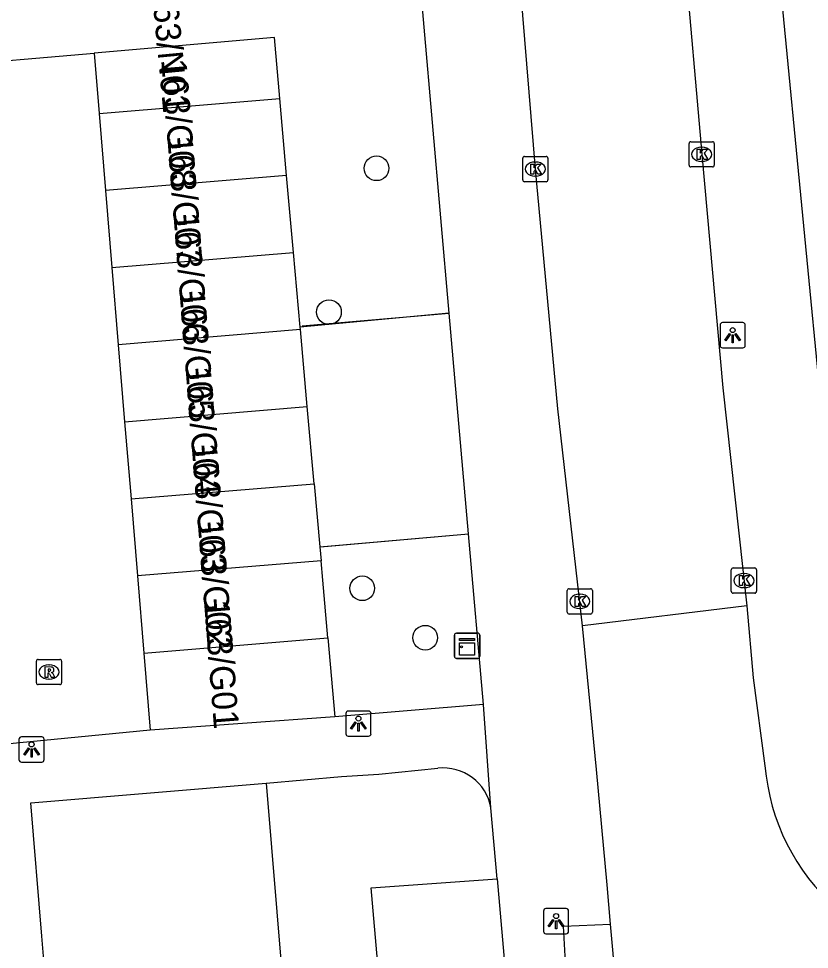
# Model space of a CAD drawing. Extents: x 162990 to 165007, y 383433 to 384336.
# Drawn here: x 164295 to 164326.35, y 383899.42 to 383936.3 of the extents above; entities that cross this region are included whole.
import ezdxf

# ---------------------------------------------------------------- set-up
doc = ezdxf.new("R2010")
doc.units = 0
for name, color, linetype in [('IMGEO_Boom', 7, 'Continuous'), ('IMGEO_Groenvoorziening', 7, 'Continuous'), ('IMGEO_Hek', 7, 'Continuous'), ('IMGEO_Kast', 7, 'Continuous'), ('IMGEO_Kolk', 7, 'Continuous'), ('IMGEO_Lichtpunt', 7, 'Continuous'), ('IMGEO_Pand', 7, 'Continuous'), ('IMGEO_Pand_nummerreeks', 7, 'Continuous'), ('IMGEO_Rijbaan_lokaal_open', 7, 'Continuous'), ('IMGEO_Rioolput', 7, 'Continuous'), ('IMGEO_Voetpad_open', 7, 'Continuous')]:
    doc.layers.add(name, color=color, linetype=linetype)

msp = doc.modelspace()

# ---------------------------------------------------------------- linework, layer by layer
at = {"layer": 'IMGEO_Boom'}
for centre in [(164309.19, 383930.372), (164307.306, 383924.673), (164308.624, 383913.727), (164311.121, 383911.768)]:
    msp.add_circle(centre, 0.489, dxfattribs=at)
at = {"layer": 'IMGEO_Groenvoorziening'}
for points in [[(164312.069, 383924.637), (164306.163, 383924.072)], [(164306.945, 383915.365), (164312.836, 383915.887)], [(164273.539, 383869.365), (164309.188, 383872.569), (164310.019, 383872.973), (164310.684, 383873.614), (164311.118, 383874.429), (164311.279, 383875.468), (164308.972, 383901.858), (164313.975, 383902.213)]]:
    msp.add_lwpolyline(points, dxfattribs=at)
at = {"layer": 'IMGEO_Hek'}
for points in [[(164306.247, 383924.128), (164312.069, 383924.637)], [(164306.974, 383915.368), (164312.836, 383915.887)]]:
    msp.add_lwpolyline(points, dxfattribs=at)
at = {"layer": 'IMGEO_Kast'}
for p, q in [((164312.28, 383911.022), (164312.28, 383911.863)), ((164312.28, 383911.863), (164312.28, 383911.022)), ((164312.355, 383911.947), (164313.196, 383911.947)), ((164313.196, 383911.947), (164312.355, 383911.947)), ((164313.28, 383911.872), (164313.28, 383911.031)), ((164313.28, 383911.031), (164313.28, 383911.872)), ((164313.205, 383910.947), (164312.364, 383910.947)), ((164312.364, 383910.947), (164313.205, 383910.947))]:
    msp.add_line(p, q, dxfattribs=at)
for points in [[(164312.475, 383911.737), (164313.075, 383911.737), (164313.075, 383911.652), (164312.475, 383911.652), (164312.475, 383911.737)], [(164312.475, 383911.562), (164313.075, 383911.562), (164313.075, 383911.073), (164312.475, 383911.073), (164312.475, 383911.562)]]:
    msp.add_lwpolyline(points, dxfattribs=at)
msp.add_circle((164312.559, 383911.411), 0.0377, dxfattribs=at)
for centre, start, end in [((164312.358, 383911.869), 92.4484, 184.2845), ((164312.358, 383911.869), 92.4484, 184.2845), ((164313.202, 383911.869), 2.4484, 94.2845), ((164313.202, 383911.869), 2.4484, 94.2845), ((164312.358, 383911.025), 182.4484, 274.2845), ((164312.358, 383911.025), 182.4484, 274.2845), ((164313.202, 383911.025), 272.4484, 4.2845), ((164313.202, 383911.025), 272.4484, 4.2845)]:
    msp.add_arc(centre, 0.0779, start, end, dxfattribs=at)
at = {"layer": 'IMGEO_Kolk'}
for p, q in [((164321.581, 383930.501), (164321.581, 383931.353)), ((164321.656, 383931.427), (164322.508, 383931.427)), ((164322.069, 383931.207), (164322.094, 383931.207)), ((164322.582, 383931.353), (164322.582, 383930.501)), ((164315.061, 383930.842), (164315.913, 383930.842)), ((164314.986, 383929.916), (164314.986, 383930.768)), ((164315.474, 383930.622), (164315.499, 383930.622)), ((164315.987, 383930.768), (164315.987, 383929.916)), ((164322.092, 383930.647), (164322.067, 383930.647)), ((164322.508, 383930.427), (164321.656, 383930.427)), ((164315.913, 383929.842), (164315.061, 383929.842)), ((164315.497, 383930.062), (164315.472, 383930.062)), ((164323.255, 383913.608), (164323.255, 383914.46)), ((164323.33, 383914.534), (164324.182, 383914.534)), ((164323.743, 383914.314), (164323.768, 383914.314)), ((164324.256, 383914.46), (164324.256, 383913.608)), ((164316.749, 383912.782), (164316.749, 383913.634)), ((164316.824, 383913.708), (164317.676, 383913.708)), ((164317.237, 383913.488), (164317.262, 383913.488)), ((164317.75, 383913.634), (164317.75, 383912.782)), ((164324.182, 383913.534), (164323.33, 383913.534)), ((164323.766, 383913.754), (164323.741, 383913.754)), ((164317.26, 383912.928), (164317.235, 383912.928)), ((164317.676, 383912.708), (164316.824, 383912.708))]:
    msp.add_line(p, q, dxfattribs=at)
for points in [[(164321.581, 383930.501), (164321.581, 383931.353)], [(164321.656, 383931.427), (164322.508, 383931.427)], [(164322.582, 383931.353), (164322.582, 383930.501)], [(164315.061, 383930.842), (164315.913, 383930.842)], [(164321.902, 383931.127), (164322.025, 383931.127), (164322.025, 383930.976), (164322.155, 383931.127), (164322.319, 383931.127), (164322.173, 383930.976), (164322.326, 383930.727), (164322.174, 383930.727), (164322.089, 383930.891), (164322.025, 383930.824), (164322.025, 383930.727), (164321.902, 383930.727), (164321.902, 383931.127)], [(164314.986, 383929.916), (164314.986, 383930.768)], [(164315.307, 383930.542), (164315.43, 383930.542), (164315.43, 383930.391), (164315.56, 383930.542), (164315.724, 383930.542), (164315.578, 383930.391), (164315.731, 383930.142), (164315.579, 383930.142), (164315.494, 383930.306), (164315.43, 383930.239), (164315.43, 383930.142), (164315.307, 383930.142), (164315.307, 383930.542)], [(164315.987, 383930.768), (164315.987, 383929.916)], [(164322.508, 383930.427), (164321.656, 383930.427)], [(164315.913, 383929.842), (164315.061, 383929.842)], [(164323.255, 383913.608), (164323.255, 383914.46)], [(164323.33, 383914.534), (164324.182, 383914.534)], [(164323.576, 383914.234), (164323.699, 383914.234), (164323.699, 383914.083), (164323.829, 383914.234), (164323.993, 383914.234), (164323.847, 383914.083), (164324, 383913.834), (164323.848, 383913.834), (164323.763, 383913.998), (164323.699, 383913.931), (164323.699, 383913.834), (164323.576, 383913.834), (164323.576, 383914.234)], [(164324.256, 383914.46), (164324.256, 383913.608)], [(164316.749, 383912.782), (164316.749, 383913.634)], [(164316.824, 383913.708), (164317.676, 383913.708)], [(164317.75, 383913.634), (164317.75, 383912.782)], [(164324.182, 383913.534), (164323.33, 383913.534)], [(164317.07, 383913.408), (164317.193, 383913.408), (164317.193, 383913.257), (164317.323, 383913.408), (164317.487, 383913.408), (164317.341, 383913.257), (164317.494, 383913.008), (164317.342, 383913.008), (164317.257, 383913.172), (164317.193, 383913.105), (164317.193, 383913.008), (164317.07, 383913.008), (164317.07, 383913.408)], [(164317.676, 383912.708), (164316.824, 383912.708)]]:
    msp.add_lwpolyline(points, dxfattribs=at)
for centre, start, end in [((164321.658, 383931.351), 91.552, 178.448), ((164321.658, 383931.351), 91.552, 178.448), ((164322.506, 383931.351), 1.552, 88.448), ((164322.506, 383931.351), 1.552, 88.448), ((164315.063, 383930.766), 91.552, 178.448), ((164315.063, 383930.766), 91.552, 178.448), ((164315.911, 383930.766), 1.552, 88.448), ((164315.911, 383930.766), 1.552, 88.448), ((164321.658, 383930.503), 181.552, 268.448), ((164321.658, 383930.503), 181.552, 268.448), ((164322.506, 383930.503), 271.552, 358.448), ((164322.506, 383930.503), 271.552, 358.448), ((164315.063, 383929.918), 181.552, 268.448), ((164315.063, 383929.918), 181.552, 268.448), ((164315.911, 383929.918), 271.552, 358.448), ((164315.911, 383929.918), 271.552, 358.448), ((164323.332, 383914.458), 91.552, 178.448), ((164323.332, 383914.458), 91.552, 178.448), ((164324.18, 383914.458), 1.552, 88.448), ((164324.18, 383914.458), 1.552, 88.448), ((164316.826, 383913.632), 91.552, 178.448), ((164316.826, 383913.632), 91.552, 178.448), ((164317.674, 383913.632), 1.552, 88.448), ((164317.674, 383913.632), 1.552, 88.448), ((164323.332, 383913.61), 181.552, 268.448), ((164323.332, 383913.61), 181.552, 268.448), ((164324.18, 383913.61), 271.552, 358.448), ((164324.18, 383913.61), 271.552, 358.448), ((164316.826, 383912.784), 181.552, 268.448), ((164316.826, 383912.784), 181.552, 268.448), ((164317.674, 383912.784), 271.552, 358.448), ((164317.674, 383912.784), 271.552, 358.448)]:
    msp.add_arc(centre, 0.0765, start, end, dxfattribs=at)
for centre, major_axis, ratio, start_param, end_param in [((164322.068, 383930.927), (-0.387, 0.002), 0.722429, 4.712389, 7.853982), ((164322.093, 383930.927), (-0.39, 0.002), 0.717154, 1.570796, 4.712389), ((164315.473, 383930.342), (-0.387, 0.002), 0.722429, 4.712389, 7.853982), ((164315.498, 383930.342), (-0.39, 0.002), 0.717154, 1.570796, 4.712389), ((164323.742, 383914.034), (-0.387, 0.002), 0.722429, 4.712389, 7.853982), ((164323.767, 383914.034), (-0.39, 0.002), 0.717154, 1.570796, 4.712389), ((164317.236, 383913.208), (-0.387, 0.002), 0.722429, 4.712389, 7.853982), ((164317.261, 383913.208), (-0.39, 0.002), 0.717154, 1.570796, 4.712389)]:
    msp.add_ellipse(centre, major_axis=major_axis, ratio=ratio, start_param=start_param, end_param=end_param, dxfattribs=at)
at = {"layer": 'IMGEO_Lichtpunt'}
for p, q in [((164323.712, 383924.255), (164322.904, 383924.255)), ((164323.712, 383924.255), (164322.904, 383924.255)), ((164322.81, 383924.16), (164322.81, 383923.353)), ((164322.81, 383924.16), (164322.81, 383923.353)), ((164323.806, 383923.353), (164323.806, 383924.16)), ((164323.806, 383923.353), (164323.806, 383924.16)), ((164322.904, 383923.259), (164323.712, 383923.259)), ((164322.904, 383923.259), (164323.712, 383923.259)), ((164307.975, 383908.768), (164307.975, 383907.961)), ((164307.975, 383908.768), (164307.975, 383907.961)), ((164308.877, 383908.863), (164308.069, 383908.863)), ((164308.877, 383908.863), (164308.069, 383908.863)), ((164308.971, 383907.961), (164308.971, 383908.768)), ((164308.971, 383907.961), (164308.971, 383908.768)), ((164295.016, 383907.742), (164295.016, 383906.935)), ((164295.016, 383907.742), (164295.016, 383906.935)), ((164295.918, 383907.837), (164295.11, 383907.837)), ((164295.918, 383907.837), (164295.11, 383907.837)), ((164296.012, 383906.935), (164296.012, 383907.742)), ((164296.012, 383906.935), (164296.012, 383907.742)), ((164308.069, 383907.867), (164308.877, 383907.867)), ((164308.069, 383907.867), (164308.877, 383907.867)), ((164295.11, 383906.841), (164295.918, 383906.841)), ((164295.11, 383906.841), (164295.918, 383906.841)), ((164315.811, 383900.937), (164315.811, 383900.13)), ((164315.811, 383900.937), (164315.811, 383900.13)), ((164316.713, 383901.032), (164315.905, 383901.032)), ((164316.713, 383901.032), (164315.905, 383901.032)), ((164316.807, 383900.13), (164316.807, 383900.937)), ((164316.807, 383900.13), (164316.807, 383900.937)), ((164315.905, 383900.036), (164316.713, 383900.036)), ((164315.905, 383900.036), (164316.713, 383900.036))]:
    msp.add_line(p, q, dxfattribs=at)
for points in [[(164323.184, 383923.824), (164323.223, 383923.796), (164323.035, 383923.534), (164322.997, 383923.561), (164323.184, 383923.824)], [(164323.396, 383923.796), (164323.434, 383923.823), (164323.621, 383923.561), (164323.582, 383923.533), (164323.396, 383923.796)], [(164323.286, 383923.776), (164323.333, 383923.776), (164323.333, 383923.454), (164323.286, 383923.454), (164323.286, 383923.776)], [(164308.349, 383908.432), (164308.388, 383908.404), (164308.2, 383908.142), (164308.162, 383908.169), (164308.349, 383908.432)], [(164308.451, 383908.384), (164308.498, 383908.384), (164308.498, 383908.062), (164308.451, 383908.062), (164308.451, 383908.384)], [(164308.561, 383908.404), (164308.599, 383908.431), (164308.786, 383908.169), (164308.747, 383908.141), (164308.561, 383908.404)], [(164295.39, 383907.406), (164295.429, 383907.378), (164295.241, 383907.116), (164295.203, 383907.143), (164295.39, 383907.406)], [(164295.492, 383907.358), (164295.539, 383907.358), (164295.539, 383907.036), (164295.492, 383907.036), (164295.492, 383907.358)], [(164295.602, 383907.378), (164295.64, 383907.405), (164295.827, 383907.143), (164295.788, 383907.115), (164295.602, 383907.378)], [(164316.185, 383900.601), (164316.224, 383900.573), (164316.036, 383900.311), (164315.998, 383900.338), (164316.185, 383900.601)], [(164316.287, 383900.553), (164316.334, 383900.553), (164316.334, 383900.231), (164316.287, 383900.231), (164316.287, 383900.553)], [(164316.397, 383900.573), (164316.435, 383900.6), (164316.622, 383900.338), (164316.583, 383900.31), (164316.397, 383900.573)]]:
    msp.add_lwpolyline(points, dxfattribs=at)
for centre in [(164323.309, 383923.958), (164308.474, 383908.566), (164295.515, 383907.54), (164316.31, 383900.735)]:
    msp.add_circle(centre, 0.0994, dxfattribs=at)
for centre, start, end in [((164322.904, 383924.16), 90, 180), ((164322.904, 383924.16), 90, 180), ((164323.712, 383924.16), 0, 90), ((164323.712, 383924.16), 0, 90), ((164322.904, 383923.353), 180, 270), ((164322.904, 383923.353), 180, 270), ((164323.712, 383923.353), 270, 0), ((164323.712, 383923.353), 270, 360), ((164308.069, 383908.768), 90, 180), ((164308.069, 383908.768), 90, 180), ((164308.877, 383908.768), 0, 90), ((164308.877, 383908.768), 0, 90), ((164308.069, 383907.961), 180, 270), ((164308.069, 383907.961), 180, 270), ((164308.877, 383907.961), 270, 0), ((164308.877, 383907.961), 270, 360), ((164295.11, 383907.742), 90, 180), ((164295.11, 383907.742), 90, 180), ((164295.918, 383907.742), 0, 90), ((164295.918, 383907.742), 0, 90), ((164295.11, 383906.935), 180, 270), ((164295.11, 383906.935), 180, 270), ((164295.918, 383906.935), 270, 0), ((164295.918, 383906.935), 270, 360), ((164315.905, 383900.937), 90, 180), ((164315.905, 383900.937), 90, 180), ((164316.713, 383900.937), 0, 90), ((164316.713, 383900.937), 0, 90), ((164315.905, 383900.13), 180, 270), ((164315.905, 383900.13), 180, 270), ((164316.713, 383900.13), 270, 0), ((164316.713, 383900.13), 270, 360)]:
    msp.add_arc(centre, 0.0946, start, end, dxfattribs=at)
at = {"layer": 'IMGEO_Pand'}
for points in [[(164305.355, 383933.14), (164305.139, 383935.555), (164297.99, 383934.938)], [(164297.99, 383934.938), (164298.189, 383932.546)], [(164298.189, 383932.546), (164305.355, 383933.14)], [(164305.627, 383930.087), (164305.355, 383933.14)], [(164298.189, 383932.546), (164298.443, 383929.49)], [(164305.627, 383930.087), (164298.443, 383929.49)], [(164305.899, 383927.033), (164305.627, 383930.087)], [(164298.443, 383929.49), (164298.696, 383926.435)], [(164298.696, 383926.435), (164305.899, 383927.033)], [(164306.163, 383924.072), (164305.899, 383927.033)], [(164298.696, 383926.435), (164298.95, 383923.38)], [(164306.171, 383923.98), (164298.95, 383923.38)], [(164306.171, 383923.98), (164306.163, 383924.072)], [(164306.445, 383920.926), (164306.171, 383923.98)], [(164298.95, 383923.38), (164299.203, 383920.325)], [(164299.203, 383920.325), (164306.445, 383920.926)], [(164306.72, 383917.872), (164306.445, 383920.926)], [(164299.203, 383920.325), (164299.457, 383917.27)], [(164299.457, 383917.27), (164306.72, 383917.872)], [(164306.72, 383917.872), (164306.945, 383915.365)], [(164299.457, 383917.27), (164299.711, 383914.215)], [(164306.945, 383915.365), (164306.994, 383914.819)], [(164306.994, 383914.819), (164299.711, 383914.215)], [(164307.261, 383911.765), (164307.063, 383914.047), (164306.994, 383914.819)], [(164299.711, 383914.215), (164299.964, 383911.16)], [(164299.964, 383911.16), (164307.261, 383911.765)], [(164307.261, 383911.765), (164307.531, 383908.638)], [(164299.964, 383911.16), (164300.218, 383908.104)], [(164307.531, 383908.638), (164300.218, 383908.104)], [(164274.745, 383896.542), (164284.035, 383897.313), (164284.046, 383897.183), (164286.696, 383897.412), (164286.708, 383897.264), (164286.958, 383894.261), (164288.762, 383894.411), (164288.624, 383896.086), (164296.192, 383896.714), (164296.082, 383898.042), (164295.924, 383899.945), (164295.481, 383905.229), (164304.812, 383906.003)], [(164304.812, 383906.003), (164307.113, 383878.271), (164304.123, 383878.023)]]:
    msp.add_lwpolyline(points, dxfattribs=at)
at = {"layer": 'IMGEO_Rijbaan_lokaal_open'}
for points in [[(164309.619, 384064.739), (164310.154, 384060.395), (164310.857, 384053.678), (164312.131, 384040.85), (164315.312, 384007.879), (164318.979, 383966.201), (164319.281, 383962.764), (164322.082, 383930.927), (164322.922, 383921.677), (164323.866, 383913.03)], [(164317.362, 383912.233), (164316.375, 383920.84), (164315.487, 383930.342), (164314.65, 383940.623), (164312.756, 383962.237), (164312.458, 383965.638), (164308.636, 384009.259)], [(164291.809, 383934.402), (164297.99, 383934.938)], [(164323.866, 383913.03), (164317.362, 383912.233)], [(164323.866, 383913.03), (164324.126, 383910.174), (164324.59, 383906.693)], [(164318.468, 383900.415), (164318.328, 383901.972), (164317.916, 383906.542), (164317.362, 383912.233)], [(164300.218, 383908.104), (164291.643, 383907.275)], [(164321.144, 383870.751), (164318.468, 383900.415)]]:
    msp.add_lwpolyline(points, dxfattribs=at)
msp.add_arc((164333.055, 383907.406), 8.495, 184.8175, 228.4991, dxfattribs=at)
at = {"layer": 'IMGEO_Rioolput'}
for p, q in [((164295.781, 383910.909), (164296.633, 383910.909)), ((164295.706, 383909.983), (164295.706, 383910.835)), ((164296.194, 383910.689), (164296.219, 383910.689)), ((164296.707, 383910.835), (164296.707, 383909.983)), ((164296.633, 383909.909), (164295.781, 383909.909)), ((164296.217, 383910.129), (164296.192, 383910.129))]:
    msp.add_line(p, q, dxfattribs=at)
for points in [[(164295.781, 383910.909), (164296.633, 383910.909)], [(164295.706, 383909.983), (164295.706, 383910.835)], [(164296.295, 383910.607), (164296.043, 383910.609), (164296.043, 383910.209)], [(164296.221, 383910.528), (164296.167, 383910.528), (164296.167, 383910.447)], [(164296.707, 383910.835), (164296.707, 383909.983)], [(164296.043, 383910.209), (164296.167, 383910.209), (164296.167, 383910.371), (164296.178, 383910.371)], [(164296.167, 383910.447), (164296.219, 383910.447)], [(164296.225, 383910.342), (164296.296, 383910.209), (164296.436, 383910.209), (164296.371, 383910.335)], [(164296.633, 383909.909), (164295.781, 383909.909)]]:
    msp.add_lwpolyline(points, dxfattribs=at)
for centre, radius, start, end in [((164295.783, 383910.833), 0.0765, 91.552, 178.448), ((164295.783, 383910.833), 0.0765, 91.552, 178.448), ((164296.631, 383910.833), 0.0765, 1.552, 88.448), ((164296.631, 383910.833), 0.0765, 1.552, 88.448), ((164296.227, 383910.432), 0.0964, 77.0061, 93.1865), ((164296.241, 383910.489), 0.0378, 276.6634, 79.6772), ((164296.294, 383910.497), 0.109, 350.3612, 89.416), ((164296.177, 383910.318), 0.0533, 26.0293, 88.6989), ((164296.203, 383910.636), 0.19, 274.7715, 282.9687), ((164296.292, 383910.497), 0.112, 277.5842, 350.9817), ((164296.276, 383910.282), 0.108, 29.5134, 73.7905), ((164295.783, 383909.985), 0.0765, 181.552, 268.448), ((164295.783, 383909.985), 0.0765, 181.552, 268.448), ((164296.631, 383909.985), 0.0765, 271.552, 358.448), ((164296.631, 383909.985), 0.0765, 271.552, 358.448)]:
    msp.add_arc(centre, radius, start, end, dxfattribs=at)
for centre, major_axis, ratio, start_param, end_param in [((164296.193, 383910.409), (-0.387, 0.002), 0.722429, 4.712389, 7.853982), ((164296.218, 383910.409), (-0.39, 0.002), 0.717154, 1.570796, 4.712389)]:
    msp.add_ellipse(centre, major_axis=major_axis, ratio=ratio, start_param=start_param, end_param=end_param, dxfattribs=at)
at = {"layer": 'IMGEO_Voetpad_open'}
for points in [[(164327.756, 383911.333), (164324.426, 383945.686), (164324.495, 383946.823), (164323.097, 383963.106)], [(164312.069, 383924.637), (164310.744, 383939.756), (164310.616, 383942.636), (164309.846, 383951.777)], [(164312.836, 383915.887), (164312.069, 383924.637)], [(164313.429, 383909.127), (164312.836, 383915.887)], [(164313.429, 383909.127), (164307.531, 383908.638)], [(164313.728, 383905.024), (164313.429, 383909.127)], [(164304.812, 383906.003), (164307.801, 383906.262), (164309.285, 383906.355), (164311.621, 383906.595)], [(164313.975, 383902.213), (164313.728, 383905.024)], [(164313.975, 383902.213), (164317.115, 383866.231)], [(164321.144, 383870.751), (164319.225, 383870.529), (164316.711, 383898.434), (164316.602, 383900.342), (164318.468, 383900.415)]]:
    msp.add_lwpolyline(points, dxfattribs=at)
msp.add_arc((164311.834, 383904.682), 1.925, 10.2271, 96.3557, dxfattribs=at)

# ---------------------------------------------------------------- texts
at = {"layer": 'IMGEO_Pand_nummerreeks'}
for s, rotation, p in [('163/N01', 275.4028, (164300.265, 383937.567)), ('163/G08', 274.5204, (164300.652, 383934.675)), ('163/G07', 274.5204, (164300.893, 383931.63)), ('163/G06', 274.5204, (164301.134, 383928.583)), ('163/G05', 274.5204, (164301.375, 383925.535)), ('163/G04', 274.5204, (164301.616, 383922.488)), ('163/G03', 274.5204, (164301.857, 383919.441)), ('163/G02', 274.5204, (164302.097, 383916.399)), ('163/G01', 274.5204, (164302.347, 383913.236))]:
    msp.add_text(s, height=1, rotation=rotation, dxfattribs=at).set_placement(p)

doc.saveas('drawing.dxf')
